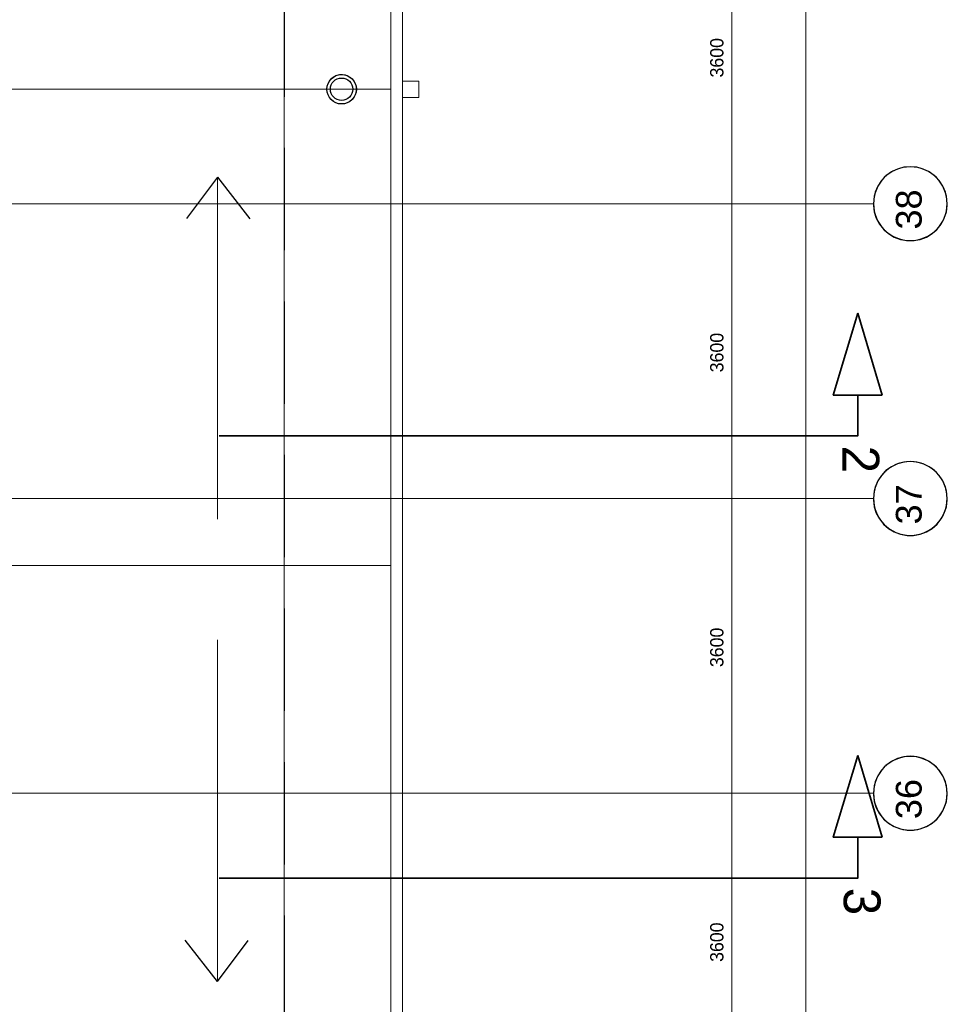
# Model space of a CAD drawing. Header units: millimetres. Extents: x -526411 to -400573, y 47353 to 130199.
# Tile 533 of 543: x -436643 to -425311, y 83060 to 95083. Entities that reach past the tile are written whole.
import ezdxf

# ---------------------------------------------------------------- set-up
doc = ezdxf.new("R2010")
doc.units = ezdxf.units.MM
doc.linetypes.add('IMPORT-AI-Linetype-7 _3_', pattern=[84.433218, 56.288812, -28.144406])
for name, color, linetype, lineweight in [('01_ALGEMEEN', 7, 'Continuous', 18), ('03_STRAMIEN_ANNOTATIE', 7, 'Continuous', 18), ('18_BESTAANDE_CONSTRUCTIE', 7, 'Continuous', 18), ('27_DAKEN', 7, 'Continuous', 18), ('HATCH_REACTORS', 7, 'Continuous', 18), ('m-pg-03_AI_dwg', 8, 'Continuous', 18)]:
    doc.layers.add(name, color=color, linetype=linetype, lineweight=lineweight)
doc.styles.add('Arial_1', font='arial.ttf', dxfattribs={"height": 14.184781})
doc.styles.add('Frutiger', font='Frutrg__0.ttf', dxfattribs={"height": 7.29503})
doc.styles.add('Frutiger_2', font='Frutrg__0.ttf', dxfattribs={"height": 20.263972})

# ---------------------------------------------------------------- blocks, each defined once
blk = doc.blocks.new('m-pg-03_AI_dwg_block 2548-641517-3e Verdieping - Percelen telling LI')
at = {"layer": '01_ALGEMEEN', "color": 133}
blk.add_open_spline([(1518.31, -953.01), (1518.31, -953.01), (1518.31, 717.03), (1518.31, 717.03)], degree=3, dxfattribs=at)
blk = doc.blocks.new('m-pg-03_AI_dwg_block 2549-641518-3e Verdieping - Percelen telling LI')
at = {"layer": '01_ALGEMEEN', "color": 213, "lineweight": 13}
blk.add_line((-357.26, 132.41), (1518.09, 132.41), dxfattribs=at)
blk = doc.blocks.new('m-pg-03_AI_dwg_block 2551-641520-3e Verdieping - Percelen telling LI')
at = {"layer": '01_ALGEMEEN', "color": 213, "lineweight": 13}
blk.add_line((-254.36, 394.29), (1518.09, 394.29), dxfattribs=at)
blk = doc.blocks.new('m-pg-03_AI_dwg_block 2559-641528-3e Verdieping - Percelen telling LI')
at = {"layer": '01_ALGEMEEN', "color": 133, "flags": 128}
blk.add_lwpolyline([(-235.76, -339.14), (-202.95, -257.9), (1518.31, -953.01), (1518.31, 1015.4), (1317.45, 1015.4), (1317.45, 706), (-130.31, 706), (-507.88, -229.19)], dxfattribs=at)
blk = doc.blocks.new('m-pg-03_AI_dwg_block 2698-641667-3e Verdieping - Percelen telling LI')
at = {"layer": '01_ALGEMEEN', "color": 133, "flags": 128}
blk.add_lwpolyline([(-229.7, -341.59), (-199.34, -266.4), (1524.84, -962.69), (1524.84, 1015.4), (1317.45, 1015.4), (1317.45, 719.73), (-139.58, 719.73), (-520.61, -224.05)], dxfattribs=at)
blk = doc.blocks.new('m-pg-03_AI_dwg_block 3078-642047-3e Verdieping - Percelen telling LI')
at = {"layer": '01_ALGEMEEN', "color": 253, "linetype": 'IMPORT-AI-Linetype-7 _3_', "lineweight": 25}
blk.add_line((1459.75, 953.09), (1459.75, -853.06), dxfattribs=at)
blk = doc.blocks.new('m-pg-03_AI_dwg_block 4678-643645-3e Verdieping - Percelen telling LI')
at = {"layer": '18_BESTAANDE_CONSTRUCTIE', "color": 253, "lineweight": 25, "flags": 128}
blk.add_lwpolyline([(1804.14, -13.13), (1805.96, -13.13), (1809.56, -12.48), (1812.97, -11.2), (1816.1, -9.33), (1818.85, -6.93), (1821.13, -4.08), (1822.85, -0.86), (1823.98, 2.6), (1824.47, 6.22), (1824.31, 9.86), (1823.5, 13.42), (1822.06, 16.77), (1820.05, 19.82), (1817.53, 22.46), (1814.58, 24.6), (1811.29, 26.18), (1807.78, 27.15), (1804.14, 27.48), (1800.51, 27.15), (1797, 26.18), (1793.71, 24.6), (1790.76, 22.46), (1788.24, 19.82), (1786.23, 16.77), (1784.79, 13.42), (1783.98, 9.86), (1783.82, 6.22), (1784.31, 2.6), (1785.43, -0.86), (1787.16, -4.08), (1789.44, -6.93), (1792.18, -9.33), (1795.32, -11.2), (1798.73, -12.48), (1802.32, -13.13), (1804.14, -13.13)], dxfattribs=at)
at = {"layer": '18_BESTAANDE_CONSTRUCTIE', "color": 133, "flags": 128}
blk.add_lwpolyline([(1804.14, -13.13), (1805.96, -13.13), (1809.56, -12.48), (1812.97, -11.2), (1816.1, -9.33), (1818.85, -6.93), (1821.13, -4.08), (1822.85, -0.86), (1823.98, 2.6), (1824.47, 6.22), (1824.31, 9.86), (1823.5, 13.42), (1822.06, 16.77), (1820.05, 19.82), (1817.53, 22.46), (1814.58, 24.6), (1811.29, 26.18), (1807.78, 27.15), (1804.14, 27.48), (1800.51, 27.15), (1797, 26.18), (1793.71, 24.6), (1790.76, 22.46), (1788.24, 19.82), (1786.23, 16.77), (1784.79, 13.42), (1783.98, 9.86), (1783.82, 6.22), (1784.31, 2.6), (1785.43, -0.86), (1787.16, -4.08), (1789.44, -6.93), (1792.18, -9.33), (1795.32, -11.2), (1798.73, -12.48), (1802.32, -13.13), (1804.14, -13.13)], dxfattribs=at)
blk = doc.blocks.new('m-pg-03_AI_dwg_block 4679-643646-3e Verdieping - Percelen telling LI')
at = {"layer": '18_BESTAANDE_CONSTRUCTIE', "color": 253, "lineweight": 25}
for points in [[(1804.14, 27.4), (1792.95, 27.4), (1783.88, 18.32), (1783.88, 7.13)], [(1824.41, 7.13), (1824.41, 18.32), (1815.34, 27.4), (1804.14, 27.4)], [(1783.88, 7.13), (1783.88, -4.06), (1792.95, -13.13), (1804.14, -13.13)], [(1804.14, -13.13), (1815.34, -13.13), (1824.41, -4.06), (1824.41, 7.13)]]:
    blk.add_open_spline(points, degree=3, dxfattribs=at)
blk = doc.blocks.new('m-pg-03_AI_dwg_block 4680-643647-3e Verdieping - Percelen telling LI')
at = {"layer": '18_BESTAANDE_CONSTRUCTIE', "insert": (1796.18, -7.07), "char_height": 14.185, "width": 26.3062, "attachment_point": 1, "rotation": 90, "line_spacing_factor": 0.938532, "style": 'Arial_1'}
blk.add_mtext('36', dxfattribs=at)
blk = doc.blocks.new('m-pg-03_AI_dwg_block 4677-643648-3e Verdieping - Percelen telling LI')
for name in ['m-pg-03_AI_dwg_block 4678-643645-3e Verdieping - Percelen telling LI', 'm-pg-03_AI_dwg_block 4679-643646-3e Verdieping - Percelen telling LI', 'm-pg-03_AI_dwg_block 4680-643647-3e Verdieping - Percelen telling LI']:
    blk.add_blockref(name, (0, 0))
blk = doc.blocks.new('m-pg-03_AI_dwg_block 4682-643649-3e Verdieping - Percelen telling LI')
at = {"layer": '18_BESTAANDE_CONSTRUCTIE', "color": 253, "lineweight": 25, "flags": 128}
blk.add_lwpolyline([(1804.14, 148.98), (1805.96, 148.98), (1809.56, 149.63), (1812.97, 150.91), (1816.1, 152.78), (1818.85, 155.18), (1821.13, 158.04), (1822.85, 161.25), (1823.98, 164.72), (1824.47, 168.33), (1824.31, 171.98), (1823.5, 175.53), (1822.06, 178.89), (1820.05, 181.93), (1817.53, 184.57), (1814.58, 186.71), (1811.29, 188.29), (1807.78, 189.26), (1804.14, 189.59), (1800.51, 189.26), (1797, 188.29), (1793.71, 186.71), (1790.76, 184.57), (1788.24, 181.93), (1786.23, 178.89), (1784.79, 175.53), (1783.98, 171.98), (1783.82, 168.33), (1784.31, 164.72), (1785.43, 161.25), (1787.16, 158.04), (1789.44, 155.18), (1792.18, 152.78), (1795.32, 150.91), (1798.73, 149.63), (1802.32, 148.98), (1804.14, 148.98)], dxfattribs=at)
at = {"layer": '18_BESTAANDE_CONSTRUCTIE', "color": 133, "flags": 128}
blk.add_lwpolyline([(1804.14, 148.98), (1805.96, 148.98), (1809.56, 149.63), (1812.97, 150.91), (1816.1, 152.78), (1818.85, 155.18), (1821.13, 158.04), (1822.85, 161.25), (1823.98, 164.72), (1824.47, 168.33), (1824.31, 171.98), (1823.5, 175.53), (1822.06, 178.89), (1820.05, 181.93), (1817.53, 184.57), (1814.58, 186.71), (1811.29, 188.29), (1807.78, 189.26), (1804.14, 189.59), (1800.51, 189.26), (1797, 188.29), (1793.71, 186.71), (1790.76, 184.57), (1788.24, 181.93), (1786.23, 178.89), (1784.79, 175.53), (1783.98, 171.98), (1783.82, 168.33), (1784.31, 164.72), (1785.43, 161.25), (1787.16, 158.04), (1789.44, 155.18), (1792.18, 152.78), (1795.32, 150.91), (1798.73, 149.63), (1802.32, 148.98), (1804.14, 148.98)], dxfattribs=at)
blk = doc.blocks.new('m-pg-03_AI_dwg_block 4683-643650-3e Verdieping - Percelen telling LI')
at = {"layer": '18_BESTAANDE_CONSTRUCTIE', "color": 253, "lineweight": 25}
for points in [[(1804.14, 189.51), (1792.95, 189.51), (1783.88, 180.44), (1783.88, 169.24)], [(1824.41, 169.24), (1824.41, 180.44), (1815.34, 189.51), (1804.14, 189.51)], [(1783.88, 169.24), (1783.88, 158.05), (1792.95, 148.98), (1804.14, 148.98)], [(1804.14, 148.98), (1815.34, 148.98), (1824.41, 158.05), (1824.41, 169.24)]]:
    blk.add_open_spline(points, degree=3, dxfattribs=at)
blk = doc.blocks.new('m-pg-03_AI_dwg_block 4684-643651-3e Verdieping - Percelen telling LI')
at = {"layer": '18_BESTAANDE_CONSTRUCTIE', "insert": (1796.18, 154.99), "char_height": 14.185, "width": 26.3062, "attachment_point": 1, "rotation": 90, "line_spacing_factor": 0.938532, "style": 'Arial_1'}
blk.add_mtext('37', dxfattribs=at)
blk = doc.blocks.new('m-pg-03_AI_dwg_block 4681-643652-3e Verdieping - Percelen telling LI')
for name in ['m-pg-03_AI_dwg_block 4682-643649-3e Verdieping - Percelen telling LI', 'm-pg-03_AI_dwg_block 4683-643650-3e Verdieping - Percelen telling LI', 'm-pg-03_AI_dwg_block 4684-643651-3e Verdieping - Percelen telling LI']:
    blk.add_blockref(name, (0, 0))
blk = doc.blocks.new('m-pg-03_AI_dwg_block 4686-643653-3e Verdieping - Percelen telling LI')
at = {"layer": '18_BESTAANDE_CONSTRUCTIE', "color": 253, "lineweight": 25, "flags": 128}
blk.add_lwpolyline([(1804.14, 311.09), (1805.96, 311.09), (1809.56, 311.74), (1812.97, 313.02), (1816.1, 314.9), (1818.85, 317.3), (1821.13, 320.15), (1822.85, 323.36), (1823.98, 326.83), (1824.47, 330.44), (1824.31, 334.09), (1823.5, 337.64), (1822.06, 341), (1820.05, 344.04), (1817.53, 346.68), (1814.58, 348.82), (1811.29, 350.41), (1807.78, 351.38), (1804.14, 351.7), (1800.51, 351.38), (1797, 350.41), (1793.71, 348.82), (1790.76, 346.68), (1788.24, 344.04), (1786.23, 341), (1784.79, 337.64), (1783.98, 334.09), (1783.82, 330.44), (1784.31, 326.83), (1785.43, 323.36), (1787.16, 320.15), (1789.44, 317.3), (1792.18, 314.9), (1795.32, 313.02), (1798.73, 311.74), (1802.32, 311.09), (1804.14, 311.09)], dxfattribs=at)
at = {"layer": '18_BESTAANDE_CONSTRUCTIE', "color": 133, "flags": 128}
blk.add_lwpolyline([(1804.14, 311.09), (1805.96, 311.09), (1809.56, 311.74), (1812.97, 313.02), (1816.1, 314.9), (1818.85, 317.3), (1821.13, 320.15), (1822.85, 323.36), (1823.98, 326.83), (1824.47, 330.44), (1824.31, 334.09), (1823.5, 337.64), (1822.06, 341), (1820.05, 344.04), (1817.53, 346.68), (1814.58, 348.82), (1811.29, 350.41), (1807.78, 351.38), (1804.14, 351.7), (1800.51, 351.38), (1797, 350.41), (1793.71, 348.82), (1790.76, 346.68), (1788.24, 344.04), (1786.23, 341), (1784.79, 337.64), (1783.98, 334.09), (1783.82, 330.44), (1784.31, 326.83), (1785.43, 323.36), (1787.16, 320.15), (1789.44, 317.3), (1792.18, 314.9), (1795.32, 313.02), (1798.73, 311.74), (1802.32, 311.09), (1804.14, 311.09)], dxfattribs=at)
blk = doc.blocks.new('m-pg-03_AI_dwg_block 4687-643654-3e Verdieping - Percelen telling LI')
at = {"layer": '18_BESTAANDE_CONSTRUCTIE', "color": 253, "lineweight": 25}
for points in [[(1804.14, 351.62), (1792.95, 351.62), (1783.88, 342.55), (1783.88, 331.36)], [(1824.41, 331.36), (1824.41, 342.55), (1815.34, 351.62), (1804.14, 351.62)], [(1783.88, 331.36), (1783.88, 320.16), (1792.95, 311.09), (1804.14, 311.09)], [(1804.14, 311.09), (1815.34, 311.09), (1824.41, 320.16), (1824.41, 331.36)]]:
    blk.add_open_spline(points, degree=3, dxfattribs=at)
blk = doc.blocks.new('m-pg-03_AI_dwg_block 4688-643655-3e Verdieping - Percelen telling LI')
at = {"layer": '18_BESTAANDE_CONSTRUCTIE', "insert": (1796.18, 317.15), "char_height": 14.185, "width": 26.3062, "attachment_point": 1, "rotation": 90, "line_spacing_factor": 0.938532, "style": 'Arial_1'}
blk.add_mtext('38', dxfattribs=at)
blk = doc.blocks.new('m-pg-03_AI_dwg_block 4685-643656-3e Verdieping - Percelen telling LI')
for name in ['m-pg-03_AI_dwg_block 4686-643653-3e Verdieping - Percelen telling LI', 'm-pg-03_AI_dwg_block 4687-643654-3e Verdieping - Percelen telling LI', 'm-pg-03_AI_dwg_block 4688-643655-3e Verdieping - Percelen telling LI']:
    blk.add_blockref(name, (0, 0))
blk = doc.blocks.new('m-pg-03_AI_dwg_block 4710-643678-3e Verdieping - Percelen telling LI')
at = {"layer": '18_BESTAANDE_CONSTRUCTIE', "color": 9, "lineweight": 9}
blk.add_line((-285.22, 331.36), (1783.88, 331.36), dxfattribs=at)
blk = doc.blocks.new('m-pg-03_AI_dwg_block 4711-643679-3e Verdieping - Percelen telling LI')
at = {"layer": '18_BESTAANDE_CONSTRUCTIE', "color": 9, "lineweight": 9}
blk.add_line((-285.22, 169.25), (1783.88, 169.25), dxfattribs=at)
blk = doc.blocks.new('m-pg-03_AI_dwg_block 4712-643680-3e Verdieping - Percelen telling LI')
at = {"layer": '18_BESTAANDE_CONSTRUCTIE', "color": 9, "lineweight": 9}
blk.add_line((-285.22, 7.13), (1783.88, 7.13), dxfattribs=at)
blk = doc.blocks.new('m-pg-03_AI_dwg_block 4727-643695-3e Verdieping - Percelen telling LI')
at = {"layer": '18_BESTAANDE_CONSTRUCTIE', "color": 133}
blk.add_line((1746.69, 655.58), (1746.69, -965.54), dxfattribs=at)
blk = doc.blocks.new('m-pg-03_AI_dwg_block 4739-643707-3e Verdieping - Percelen telling LI')
at = {"layer": '18_BESTAANDE_CONSTRUCTIE', "color": 133}
blk.add_line((1706.02, 7.13), (1706.02, -154.98), dxfattribs=at)
blk = doc.blocks.new('m-pg-03_AI_dwg_block 4740-643708-3e Verdieping - Percelen telling LI')
at = {"layer": '18_BESTAANDE_CONSTRUCTIE', "insert": (1694.03, -85.59), "char_height": 7.295, "width": 27.2138, "attachment_point": 1, "rotation": 90, "line_spacing_factor": 1.017696, "style": 'Frutiger'}
blk.add_mtext('3600', dxfattribs=at)
blk = doc.blocks.new('m-pg-03_AI_dwg_block 4741-643709-3e Verdieping - Percelen telling LI')
at = {"layer": '18_BESTAANDE_CONSTRUCTIE', "color": 133}
blk.add_line((1706.02, 169.25), (1706.02, 7.13), dxfattribs=at)
blk = doc.blocks.new('m-pg-03_AI_dwg_block 4742-643710-3e Verdieping - Percelen telling LI')
at = {"layer": '18_BESTAANDE_CONSTRUCTIE', "insert": (1694.03, 76.52), "char_height": 7.295, "width": 27.2138, "attachment_point": 1, "rotation": 90, "line_spacing_factor": 1.017696, "style": 'Frutiger'}
blk.add_mtext('3600', dxfattribs=at)
blk = doc.blocks.new('m-pg-03_AI_dwg_block 4743-643711-3e Verdieping - Percelen telling LI')
at = {"layer": '18_BESTAANDE_CONSTRUCTIE', "color": 133}
blk.add_line((1706.02, 331.36), (1706.02, 169.25), dxfattribs=at)
blk = doc.blocks.new('m-pg-03_AI_dwg_block 4744-643712-3e Verdieping - Percelen telling LI')
at = {"layer": '18_BESTAANDE_CONSTRUCTIE', "insert": (1694.03, 238.63), "char_height": 7.295, "width": 27.2138, "attachment_point": 1, "rotation": 90, "line_spacing_factor": 1.017696, "style": 'Frutiger'}
blk.add_mtext('3600', dxfattribs=at)
blk = doc.blocks.new('m-pg-03_AI_dwg_block 4745-643713-3e Verdieping - Percelen telling LI')
at = {"layer": '18_BESTAANDE_CONSTRUCTIE', "color": 133}
blk.add_line((1706.02, 493.47), (1706.02, 331.36), dxfattribs=at)
blk = doc.blocks.new('m-pg-03_AI_dwg_block 4746-643714-3e Verdieping - Percelen telling LI')
at = {"layer": '18_BESTAANDE_CONSTRUCTIE', "insert": (1694.03, 400.74), "char_height": 7.295, "width": 27.2138, "attachment_point": 1, "rotation": 90, "line_spacing_factor": 1.017696, "style": 'Frutiger'}
blk.add_mtext('3600', dxfattribs=at)
blk = doc.blocks.new('m-pg-03_AI_dwg_block 4772-643739-3e Verdieping - Percelen telling LI')
at = {"layer": '18_BESTAANDE_CONSTRUCTIE', "color": 53, "lineweight": 35}
blk.add_line((1775.21, 271.15), (1788.72, 226.12), dxfattribs=at)
blk = doc.blocks.new('m-pg-03_AI_dwg_block 4773-643740-3e Verdieping - Percelen telling LI')
at = {"layer": '18_BESTAANDE_CONSTRUCTIE', "color": 53, "lineweight": 35, "flags": 128}
blk.add_lwpolyline([(1775.21, 271.15), (1761.7, 226.12), (1788.72, 226.12)], dxfattribs=at)
blk = doc.blocks.new('m-pg-03_AI_dwg_block 4774-643741-3e Verdieping - Percelen telling LI')
at = {"layer": '18_BESTAANDE_CONSTRUCTIE', "color": 53, "lineweight": 35, "flags": 128}
blk.add_lwpolyline([(1423.97, 203.61), (1775.21, 203.61), (1775.21, 226.12)], dxfattribs=at)
blk = doc.blocks.new('m-pg-03_AI_dwg_block 4771-643742-3e Verdieping - Percelen telling LI')
for name in ['m-pg-03_AI_dwg_block 4773-643740-3e Verdieping - Percelen telling LI', 'm-pg-03_AI_dwg_block 4772-643739-3e Verdieping - Percelen telling LI', 'm-pg-03_AI_dwg_block 4774-643741-3e Verdieping - Percelen telling LI']:
    blk.add_blockref(name, (0, 0))
blk = doc.blocks.new('m-pg-03_AI_dwg_block 4775-643743-3e Verdieping - Percelen telling LI')
at = {"layer": '18_BESTAANDE_CONSTRUCTIE', "insert": (1787.06, 198.31), "char_height": 20.26, "width": 18.8985, "attachment_point": 1, "rotation": 270, "line_spacing_factor": 1.017696, "style": 'Frutiger_2'}
blk.add_mtext('2', dxfattribs=at)
blk = doc.blocks.new('m-pg-03_AI_dwg_block 4783-643750-3e Verdieping - Percelen telling LI')
at = {"layer": '18_BESTAANDE_CONSTRUCTIE', "color": 53, "lineweight": 35}
blk.add_line((1775.21, 27.99), (1788.72, -17.04), dxfattribs=at)
blk = doc.blocks.new('m-pg-03_AI_dwg_block 4784-643751-3e Verdieping - Percelen telling LI')
at = {"layer": '18_BESTAANDE_CONSTRUCTIE', "color": 53, "lineweight": 35, "flags": 128}
blk.add_lwpolyline([(1775.21, 27.99), (1761.7, -17.04), (1788.72, -17.04)], dxfattribs=at)
blk = doc.blocks.new('m-pg-03_AI_dwg_block 4785-643752-3e Verdieping - Percelen telling LI')
at = {"layer": '18_BESTAANDE_CONSTRUCTIE', "color": 53, "lineweight": 35, "flags": 128}
blk.add_lwpolyline([(1423.97, -39.56), (1775.21, -39.56), (1775.21, -17.04)], dxfattribs=at)
blk = doc.blocks.new('m-pg-03_AI_dwg_block 4782-643753-3e Verdieping - Percelen telling LI')
for name in ['m-pg-03_AI_dwg_block 4784-643751-3e Verdieping - Percelen telling LI', 'm-pg-03_AI_dwg_block 4783-643750-3e Verdieping - Percelen telling LI', 'm-pg-03_AI_dwg_block 4785-643752-3e Verdieping - Percelen telling LI']:
    blk.add_blockref(name, (0, 0))
blk = doc.blocks.new('m-pg-03_AI_dwg_block 4786-643754-3e Verdieping - Percelen telling LI')
at = {"layer": '18_BESTAANDE_CONSTRUCTIE', "insert": (1787.75, -44.82), "char_height": 20.26, "width": 18.8985, "attachment_point": 1, "rotation": 270, "line_spacing_factor": 1.017696, "style": 'Frutiger_2'}
blk.add_mtext('3', dxfattribs=at)
blk = doc.blocks.new('m-pg-03_AI_dwg_block 4814-643782-3e Verdieping - Percelen telling LI')
at = {"layer": '18_BESTAANDE_CONSTRUCTIE', "color": 9, "lineweight": 9}
blk.add_line((1459.75, -1676.27), (1459.75, 1046), dxfattribs=at)
blk = doc.blocks.new('m-pg-03_AI_dwg_block 4640-643795-3e Verdieping - Percelen telling LI')
for name in ['m-pg-03_AI_dwg_block 4814-643782-3e Verdieping - Percelen telling LI', 'm-pg-03_AI_dwg_block 4727-643695-3e Verdieping - Percelen telling LI', 'm-pg-03_AI_dwg_block 4745-643713-3e Verdieping - Percelen telling LI', 'm-pg-03_AI_dwg_block 4746-643714-3e Verdieping - Percelen telling LI', 'm-pg-03_AI_dwg_block 4685-643656-3e Verdieping - Percelen telling LI', 'm-pg-03_AI_dwg_block 4710-643678-3e Verdieping - Percelen telling LI', 'm-pg-03_AI_dwg_block 4743-643711-3e Verdieping - Percelen telling LI', 'm-pg-03_AI_dwg_block 4771-643742-3e Verdieping - Percelen telling LI', 'm-pg-03_AI_dwg_block 4744-643712-3e Verdieping - Percelen telling LI', 'm-pg-03_AI_dwg_block 4775-643743-3e Verdieping - Percelen telling LI', 'm-pg-03_AI_dwg_block 4681-643652-3e Verdieping - Percelen telling LI', 'm-pg-03_AI_dwg_block 4711-643679-3e Verdieping - Percelen telling LI', 'm-pg-03_AI_dwg_block 4741-643709-3e Verdieping - Percelen telling LI', 'm-pg-03_AI_dwg_block 4742-643710-3e Verdieping - Percelen telling LI', 'm-pg-03_AI_dwg_block 4782-643753-3e Verdieping - Percelen telling LI', 'm-pg-03_AI_dwg_block 4677-643648-3e Verdieping - Percelen telling LI', 'm-pg-03_AI_dwg_block 4712-643680-3e Verdieping - Percelen telling LI', 'm-pg-03_AI_dwg_block 4739-643707-3e Verdieping - Percelen telling LI', 'm-pg-03_AI_dwg_block 4786-643754-3e Verdieping - Percelen telling LI', 'm-pg-03_AI_dwg_block 4740-643708-3e Verdieping - Percelen telling LI']:
    blk.add_blockref(name, (0, 0))
blk = doc.blocks.new('m-pg-03_AI_dwg_block 4831-643800-3e Verdieping - Percelen telling LI')
at = {"layer": '03_STRAMIEN_ANNOTATIE', "insert": (1787.06, 198.31), "char_height": 20.26, "width": 18.8985, "attachment_point": 1, "rotation": 270, "line_spacing_factor": 1.017696, "style": 'Frutiger_2'}
blk.add_mtext('2', dxfattribs=at)
blk = doc.blocks.new('m-pg-03_AI_dwg_block 4833-643802-3e Verdieping - Percelen telling LI')
at = {"layer": '03_STRAMIEN_ANNOTATIE', "insert": (1787.75, -44.82), "char_height": 20.26, "width": 18.8985, "attachment_point": 1, "rotation": 270, "line_spacing_factor": 1.017696, "style": 'Frutiger_2'}
blk.add_mtext('3', dxfattribs=at)
blk = doc.blocks.new('m-pg-03_AI_dwg_block 7551-646520-3e Verdieping - Percelen telling LI')
at = {"layer": 'HATCH_REACTORS', "color": 133, "flags": 128}
blk.add_lwpolyline([(1015.34, -655.05), (985.36, -737.77), (1518.31, -953.01), (1518.31, 717.03), (1518.31, 1014.01), (1342.67, 1014.01), (1342.67, 683.03), (-114.81, 683.03), (-476.64, -212.66), (-225.6, -314.01), (-202.95, -257.9), (985.36, -737.77)], dxfattribs=at)
blk = doc.blocks.new('m-pg-03_AI_dwg_block 7703-646671-3e Verdieping - Percelen telling LI')
at = {"layer": '27_DAKEN', "color": 213, "lineweight": 13}
blk.add_line((1422.96, 157.89), (1422.96, 345.87), dxfattribs=at)
blk = doc.blocks.new('m-pg-03_AI_dwg_block 7704-646672-3e Verdieping - Percelen telling LI')
at = {"layer": '27_DAKEN', "color": 253, "lineweight": 25}
blk.add_line((1422.96, 345.87), (1440.71, 322.98), dxfattribs=at)
blk = doc.blocks.new('m-pg-03_AI_dwg_block 7705-646673-3e Verdieping - Percelen telling LI')
at = {"layer": '27_DAKEN', "color": 253, "lineweight": 25}
blk.add_line((1422.96, 345.87), (1405.99, 323.29), dxfattribs=at)
blk = doc.blocks.new('m-pg-03_AI_dwg_block 7702-646674-3e Verdieping - Percelen telling LI')
for name in ['m-pg-03_AI_dwg_block 7705-646673-3e Verdieping - Percelen telling LI', 'm-pg-03_AI_dwg_block 7703-646671-3e Verdieping - Percelen telling LI', 'm-pg-03_AI_dwg_block 7704-646672-3e Verdieping - Percelen telling LI']:
    blk.add_blockref(name, (0, 0))
blk = doc.blocks.new('m-pg-03_AI_dwg_block 7723-646691-3e Verdieping - Percelen telling LI')
at = {"layer": '27_DAKEN', "color": 213, "lineweight": 13}
blk.add_line((1422.96, 91.54), (1422.96, -96.44), dxfattribs=at)
blk = doc.blocks.new('m-pg-03_AI_dwg_block 7724-646692-3e Verdieping - Percelen telling LI')
at = {"layer": '27_DAKEN', "color": 253, "lineweight": 25}
blk.add_line((1422.96, -96.44), (1405.2, -73.55), dxfattribs=at)
blk = doc.blocks.new('m-pg-03_AI_dwg_block 7725-646693-3e Verdieping - Percelen telling LI')
at = {"layer": '27_DAKEN', "color": 253, "lineweight": 25}
blk.add_line((1422.96, -96.44), (1439.93, -73.86), dxfattribs=at)
blk = doc.blocks.new('m-pg-03_AI_dwg_block 7722-646694-3e Verdieping - Percelen telling LI')
for name in ['m-pg-03_AI_dwg_block 7723-646691-3e Verdieping - Percelen telling LI', 'm-pg-03_AI_dwg_block 7724-646692-3e Verdieping - Percelen telling LI', 'm-pg-03_AI_dwg_block 7725-646693-3e Verdieping - Percelen telling LI']:
    blk.add_blockref(name, (0, 0))
blk = doc.blocks.new('m-pg-03_AI_dwg_block 7768-646736-3e Verdieping - Percelen telling LI')
at = {"layer": '27_DAKEN', "color": 213, "lineweight": 13, "flags": 128}
blk.add_lwpolyline([(1524.84, 398.79), (1533.85, 398.79), (1533.85, 389.79), (1524.84, 389.79)], dxfattribs=at)
blk = doc.blocks.new('m-pg-03_AI_dwg_block 7770-646737-3e Verdieping - Percelen telling LI')
at = {"layer": '27_DAKEN', "color": 253, "lineweight": 25}
blk.add_open_spline([(1499.38, 394.29), (1499.38, 398.76), (1495.75, 402.39), (1491.27, 402.39), (1486.8, 402.39), (1483.17, 398.76), (1483.17, 394.29), (1483.17, 389.81), (1486.8, 386.18), (1491.27, 386.18), (1495.75, 386.18), (1499.38, 389.81), (1499.38, 394.29)], degree=3, knots=[0, 0, 0, 0, 1, 1, 1, 2, 2, 2, 3, 3, 3, 4, 4, 4, 4], dxfattribs=at)
blk = doc.blocks.new('m-pg-03_AI_dwg_block 7771-646738-3e Verdieping - Percelen telling LI')
at = {"layer": '27_DAKEN', "color": 133}
for points in [[(1499.38, 394.29), (1499.38, 394.29), (1483.17, 394.29), (1483.17, 394.29)], [(1483.17, 394.29), (1483.17, 394.29), (1499.38, 394.29), (1499.38, 394.29)]]:
    blk.add_open_spline(points, degree=3, dxfattribs=at)
blk = doc.blocks.new('m-pg-03_AI_dwg_block 7772-646739-3e Verdieping - Percelen telling LI')
at = {"layer": '27_DAKEN', "color": 133}
blk.add_line((1483.17, 394.29), (1483.18, 394.81), dxfattribs=at)
at = {"layer": '27_DAKEN', "color": 133, "flags": 128}
for points in [[(1499.36, 393.77), (1499.31, 395.36), (1498.94, 396.9), (1498.29, 398.35), (1497.36, 399.64), (1496.2, 400.73), (1494.85, 401.56), (1493.36, 402.12), (1491.79, 402.38), (1490.2, 402.32), (1488.66, 401.96), (1487.21, 401.3), (1485.92, 400.37), (1484.84, 399.21), (1484, 397.86), (1483.44, 396.37), (1483.18, 394.81)], [(1483.18, 394.81), (1483.24, 393.22), (1483.6, 391.67), (1484.26, 390.22), (1485.19, 388.93), (1486.35, 387.85), (1487.7, 387.01), (1489.19, 386.46), (1490.75, 386.2), (1492.34, 386.25), (1493.89, 386.62), (1495.34, 387.27), (1496.63, 388.2), (1497.71, 389.36), (1498.55, 390.71), (1499.11, 392.2), (1499.36, 393.77)]]:
    blk.add_lwpolyline(points, dxfattribs=at)
blk = doc.blocks.new('m-pg-03_AI_dwg_block 7773-646740-3e Verdieping - Percelen telling LI')
at = {"layer": '27_DAKEN', "color": 253, "lineweight": 25}
blk.add_open_spline([(1497.44, 394.29), (1497.44, 397.7), (1494.68, 400.46), (1491.27, 400.46), (1487.87, 400.46), (1485.1, 397.7), (1485.1, 394.29), (1485.1, 390.88), (1487.87, 388.12), (1491.27, 388.12), (1494.68, 388.12), (1497.44, 390.88), (1497.44, 394.29)], degree=3, knots=[0, 0, 0, 0, 1, 1, 1, 2, 2, 2, 3, 3, 3, 4, 4, 4, 4], dxfattribs=at)
blk = doc.blocks.new('m-pg-03_AI_dwg_block 7769-646741-3e Verdieping - Percelen telling LI')
for name in ['m-pg-03_AI_dwg_block 7770-646737-3e Verdieping - Percelen telling LI', 'm-pg-03_AI_dwg_block 7772-646739-3e Verdieping - Percelen telling LI', 'm-pg-03_AI_dwg_block 7773-646740-3e Verdieping - Percelen telling LI', 'm-pg-03_AI_dwg_block 7771-646738-3e Verdieping - Percelen telling LI']:
    blk.add_blockref(name, (0, 0))
blk = doc.blocks.new('m-pg-03_AI_dwg_block 7767-646742-3e Verdieping - Percelen telling LI')
for name in ['m-pg-03_AI_dwg_block 7769-646741-3e Verdieping - Percelen telling LI', 'm-pg-03_AI_dwg_block 7768-646736-3e Verdieping - Percelen telling LI']:
    blk.add_blockref(name, (0, 0))
blk = doc.blocks.new('m-pg-03_AI_dwg-638970-3e Verdieping - Percelen telling LI')
for name in ['m-pg-03_AI_dwg_block 4640-643795-3e Verdieping - Percelen telling LI', 'm-pg-03_AI_dwg_block 2698-641667-3e Verdieping - Percelen telling LI', 'm-pg-03_AI_dwg_block 2559-641528-3e Verdieping - Percelen telling LI', 'm-pg-03_AI_dwg_block 2548-641517-3e Verdieping - Percelen telling LI', 'm-pg-03_AI_dwg_block 7551-646520-3e Verdieping - Percelen telling LI', 'm-pg-03_AI_dwg_block 3078-642047-3e Verdieping - Percelen telling LI', 'm-pg-03_AI_dwg_block 7767-646742-3e Verdieping - Percelen telling LI', 'm-pg-03_AI_dwg_block 2551-641520-3e Verdieping - Percelen telling LI', 'm-pg-03_AI_dwg_block 7702-646674-3e Verdieping - Percelen telling LI', 'm-pg-03_AI_dwg_block 4831-643800-3e Verdieping - Percelen telling LI', 'm-pg-03_AI_dwg_block 2549-641518-3e Verdieping - Percelen telling LI', 'm-pg-03_AI_dwg_block 7722-646694-3e Verdieping - Percelen telling LI', 'm-pg-03_AI_dwg_block 4833-643802-3e Verdieping - Percelen telling LI']:
    blk.add_blockref(name, (0, 0))

msp = doc.modelspace()

# ---------------------------------------------------------------- block references
at = {"layer": 'm-pg-03_AI_dwg', "color": 133, "xscale": 22.2068924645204, "yscale": 22.2068924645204, "zscale": 22.2068924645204}
msp.add_blockref('m-pg-03_AI_dwg-638970-3e Verdieping - Percelen telling LI', (-465827, 85478), dxfattribs=at)

doc.saveas('drawing.dxf')
